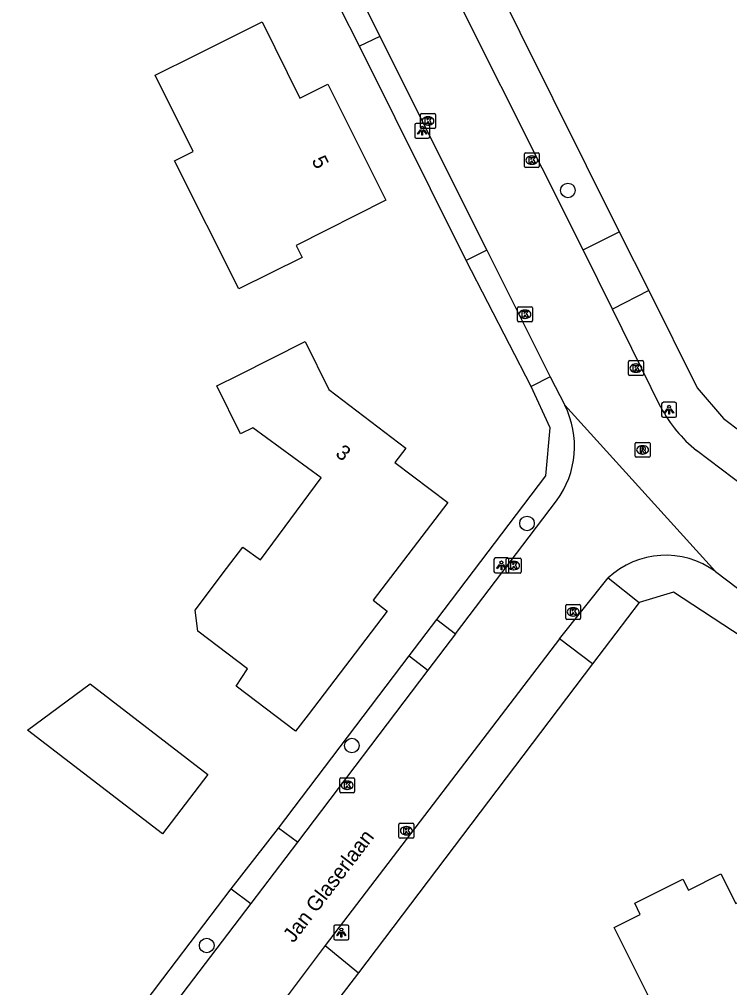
# Model space of a CAD drawing. Extents: x 157321 to 158827, y 386650 to 388532.
# Drawn here: x 158261 to 158308.7, y 386999.4 to 387064.3 of the extents above; entities that cross this region are included whole.
import ezdxf

# ---------------------------------------------------------------- set-up
doc = ezdxf.new("R2010")
doc.units = 0
for name, color, linetype in [('IMGEO_Berm_groen', 7, 'Continuous'), ('IMGEO_Boom', 7, 'Continuous'), ('IMGEO_Groenvoorziening', 7, 'Continuous'), ('IMGEO_Hek', 7, 'Continuous'), ('IMGEO_Kolk', 7, 'Continuous'), ('IMGEO_Lichtpunt', 7, 'Continuous'), ('IMGEO_Openbare_ruimte_label', 7, 'Continuous'), ('IMGEO_Pand', 7, 'Continuous'), ('IMGEO_Pand_nummerreeks', 7, 'Continuous'), ('IMGEO_Rijbaan_lokaal_gesloten', 7, 'Continuous'), ('IMGEO_Rioolput', 7, 'Continuous'), ('IMGEO_Voetpad_open', 7, 'Continuous')]:
    doc.layers.add(name, color=color, linetype=linetype)

msp = doc.modelspace()

# ---------------------------------------------------------------- linework, layer by layer
at = {"layer": 'IMGEO_Berm_groen'}
for points in [[(158306.227, 387083.933), (158291.559, 387076.561), (158291.498, 387076.531), (158291.222, 387076.372), (158290.964, 387076.185), (158290.726, 387075.972), (158290.513, 387075.735), (158290.325, 387075.477), (158290.165, 387075.201), (158290.035, 387074.91), (158289.936, 387074.607), (158289.869, 387074.295), (158289.835, 387073.978), (158289.835, 387073.659), (158289.868, 387073.342), (158289.934, 387073.03), (158290.032, 387072.727), (158290.161, 387072.435), (158301.269, 387050.069)], [(158303.264, 387046.138), (158306.491, 387039.618), (158308.276, 387037.566), (158310.63, 387035.776), (158320.234, 387028.475), (158323.4, 387028.136), (158326.039, 387029.409)]]:
    msp.add_lwpolyline(points, dxfattribs=at)
at = {"layer": 'IMGEO_Boom'}
for centre in [(158297.829, 387052.856), (158295.09, 387030.531), (158283.342, 387015.639), (158273.609, 387002.233)]:
    msp.add_circle(centre, 0.489, dxfattribs=at)
at = {"layer": 'IMGEO_Groenvoorziening'}
for points in [[(158291.012, 387048.166), (158283.847, 387062.521)], [(158289.046, 387024.094), (158296.351, 387033.712), (158296.642, 387036.944), (158295.373, 387039.708)], [(158318.078, 387017.285), (158304.921, 387025.923), (158302.616, 387025.228)], [(158278.419, 387010.102), (158287.187, 387021.646)], [(158299.489, 387021.112), (158283.786, 387000.397)], [(158255.384, 386984.846), (158259.629, 386985.435), (158270.677, 387000), (158275.25, 387006.028)]]:
    msp.add_lwpolyline(points, dxfattribs=at)
at = {"layer": 'IMGEO_Hek'}
msp.add_lwpolyline([(158318.078, 387017.285), (158304.921, 387025.923), (158302.616, 387025.228)], dxfattribs=at)
at = {"layer": 'IMGEO_Kolk'}
for p, q in [((158288.023, 387058.01), (158288.875, 387058.01)), ((158287.948, 387057.084), (158287.948, 387057.936)), ((158288.436, 387057.79), (158288.461, 387057.79)), ((158288.949, 387057.936), (158288.949, 387057.084)), ((158288.875, 387057.01), (158288.023, 387057.01)), ((158288.459, 387057.23), (158288.434, 387057.23)), ((158294.912, 387054.458), (158294.912, 387055.31)), ((158294.987, 387055.384), (158295.839, 387055.384)), ((158295.4, 387055.164), (158295.425, 387055.164)), ((158295.913, 387055.31), (158295.913, 387054.458)), ((158295.839, 387054.384), (158294.987, 387054.384)), ((158295.423, 387054.604), (158295.398, 387054.604)), ((158294.524, 387045.054), (158295.376, 387045.054)), ((158294.449, 387044.128), (158294.449, 387044.98)), ((158294.937, 387044.834), (158294.962, 387044.834)), ((158295.45, 387044.98), (158295.45, 387044.128)), ((158295.376, 387044.054), (158294.524, 387044.054)), ((158294.96, 387044.274), (158294.935, 387044.274)), ((158301.895, 387040.516), (158301.895, 387041.368)), ((158301.97, 387041.442), (158302.822, 387041.442)), ((158302.383, 387041.222), (158302.408, 387041.222)), ((158302.896, 387041.368), (158302.896, 387040.516)), ((158302.406, 387040.662), (158302.381, 387040.662)), ((158302.822, 387040.442), (158301.97, 387040.442)), ((158293.769, 387028.205), (158294.621, 387028.205)), ((158293.694, 387027.279), (158293.694, 387028.131)), ((158294.182, 387027.985), (158294.207, 387027.985)), ((158294.695, 387028.131), (158294.695, 387027.279)), ((158294.621, 387027.205), (158293.769, 387027.205)), ((158294.205, 387027.425), (158294.18, 387027.425)), ((158297.683, 387024.17), (158297.683, 387025.022)), ((158297.758, 387025.096), (158298.61, 387025.096)), ((158298.684, 387025.022), (158298.684, 387024.17)), ((158298.194, 387024.316), (158298.169, 387024.316)), ((158298.171, 387024.876), (158298.196, 387024.876)), ((158298.61, 387024.096), (158297.758, 387024.096)), ((158282.527, 387012.55), (158282.527, 387013.402)), ((158282.602, 387013.476), (158283.454, 387013.476)), ((158283.015, 387013.256), (158283.04, 387013.256)), ((158283.528, 387013.402), (158283.528, 387012.55)), ((158283.038, 387012.696), (158283.013, 387012.696)), ((158283.454, 387012.476), (158282.602, 387012.476)), ((158286.503, 387009.501), (158286.503, 387010.353)), ((158286.578, 387010.427), (158287.43, 387010.427)), ((158286.991, 387010.207), (158287.016, 387010.207)), ((158287.504, 387010.353), (158287.504, 387009.501)), ((158287.43, 387009.427), (158286.578, 387009.427)), ((158287.014, 387009.647), (158286.989, 387009.647))]:
    msp.add_line(p, q, dxfattribs=at)
for points in [[(158288.023, 387058.01), (158288.875, 387058.01)], [(158287.948, 387057.084), (158287.948, 387057.936)], [(158288.269, 387057.71), (158288.392, 387057.71), (158288.392, 387057.559), (158288.522, 387057.71), (158288.686, 387057.71), (158288.54, 387057.559), (158288.693, 387057.31), (158288.541, 387057.31), (158288.456, 387057.474), (158288.392, 387057.407), (158288.392, 387057.31), (158288.269, 387057.31), (158288.269, 387057.71)], [(158288.949, 387057.936), (158288.949, 387057.084)], [(158288.875, 387057.01), (158288.023, 387057.01)], [(158294.912, 387054.458), (158294.912, 387055.31)], [(158294.987, 387055.384), (158295.839, 387055.384)], [(158295.233, 387055.084), (158295.356, 387055.084), (158295.356, 387054.933), (158295.486, 387055.084), (158295.65, 387055.084), (158295.504, 387054.933), (158295.657, 387054.684), (158295.505, 387054.684), (158295.42, 387054.848), (158295.356, 387054.781), (158295.356, 387054.684), (158295.233, 387054.684), (158295.233, 387055.084)], [(158295.913, 387055.31), (158295.913, 387054.458)], [(158295.839, 387054.384), (158294.987, 387054.384)], [(158294.524, 387045.054), (158295.376, 387045.054)], [(158294.449, 387044.128), (158294.449, 387044.98)], [(158294.77, 387044.754), (158294.893, 387044.754), (158294.893, 387044.603), (158295.023, 387044.754), (158295.187, 387044.754), (158295.041, 387044.603), (158295.194, 387044.354), (158295.042, 387044.354), (158294.957, 387044.518), (158294.893, 387044.451), (158294.893, 387044.354), (158294.77, 387044.354), (158294.77, 387044.754)], [(158295.45, 387044.98), (158295.45, 387044.128)], [(158295.376, 387044.054), (158294.524, 387044.054)], [(158301.895, 387040.516), (158301.895, 387041.368)], [(158301.97, 387041.442), (158302.822, 387041.442)], [(158302.216, 387041.142), (158302.339, 387041.142), (158302.339, 387040.991), (158302.469, 387041.142), (158302.633, 387041.142), (158302.487, 387040.991), (158302.64, 387040.742), (158302.488, 387040.742), (158302.403, 387040.906), (158302.339, 387040.839), (158302.339, 387040.742), (158302.216, 387040.742), (158302.216, 387041.142)], [(158302.896, 387041.368), (158302.896, 387040.516)], [(158302.822, 387040.442), (158301.97, 387040.442)], [(158293.769, 387028.205), (158294.621, 387028.205)], [(158293.694, 387027.279), (158293.694, 387028.131)], [(158294.015, 387027.905), (158294.138, 387027.905), (158294.138, 387027.754), (158294.268, 387027.905), (158294.432, 387027.905), (158294.286, 387027.754), (158294.439, 387027.505), (158294.287, 387027.505), (158294.202, 387027.669), (158294.138, 387027.602), (158294.138, 387027.505), (158294.015, 387027.505), (158294.015, 387027.905)], [(158294.695, 387028.131), (158294.695, 387027.279)], [(158294.621, 387027.205), (158293.769, 387027.205)], [(158297.683, 387024.17), (158297.683, 387025.022)], [(158297.758, 387025.096), (158298.61, 387025.096)], [(158298.684, 387025.022), (158298.684, 387024.17)], [(158298.004, 387024.796), (158298.127, 387024.796), (158298.127, 387024.645), (158298.257, 387024.796), (158298.421, 387024.796), (158298.275, 387024.645), (158298.428, 387024.396), (158298.276, 387024.396), (158298.191, 387024.56), (158298.127, 387024.493), (158298.127, 387024.396), (158298.004, 387024.396), (158298.004, 387024.796)], [(158298.61, 387024.096), (158297.758, 387024.096)], [(158282.527, 387012.55), (158282.527, 387013.402)], [(158282.602, 387013.476), (158283.454, 387013.476)], [(158283.528, 387013.402), (158283.528, 387012.55)], [(158282.848, 387013.176), (158282.971, 387013.176), (158282.971, 387013.025), (158283.101, 387013.176), (158283.265, 387013.176), (158283.119, 387013.025), (158283.272, 387012.776), (158283.12, 387012.776), (158283.035, 387012.94), (158282.971, 387012.873), (158282.971, 387012.776), (158282.848, 387012.776), (158282.848, 387013.176)], [(158283.454, 387012.476), (158282.602, 387012.476)], [(158286.503, 387009.501), (158286.503, 387010.353)], [(158286.578, 387010.427), (158287.43, 387010.427)], [(158286.824, 387010.127), (158286.947, 387010.127), (158286.947, 387009.976), (158287.077, 387010.127), (158287.241, 387010.127), (158287.095, 387009.976), (158287.248, 387009.727), (158287.096, 387009.727), (158287.011, 387009.891), (158286.947, 387009.824), (158286.947, 387009.727), (158286.824, 387009.727), (158286.824, 387010.127)], [(158287.504, 387010.353), (158287.504, 387009.501)], [(158287.43, 387009.427), (158286.578, 387009.427)]]:
    msp.add_lwpolyline(points, dxfattribs=at)
for centre, start, end in [((158288.025, 387057.934), 91.55205, 178.44795), ((158288.025, 387057.934), 91.55205, 178.44795), ((158288.873, 387057.934), 1.55205, 88.44795), ((158288.873, 387057.934), 1.55205, 88.44795), ((158288.025, 387057.086), 181.55205, 268.44795), ((158288.025, 387057.086), 181.55205, 268.44795), ((158288.873, 387057.086), 271.55205, 358.44795), ((158288.873, 387057.086), 271.55205, 358.44795), ((158294.989, 387055.308), 91.55205, 178.44795), ((158294.989, 387055.308), 91.55205, 178.44795), ((158295.837, 387055.308), 1.55205, 88.44795), ((158295.837, 387055.308), 1.55205, 88.44795), ((158294.989, 387054.46), 181.55205, 268.44795), ((158294.989, 387054.46), 181.55205, 268.44795), ((158295.837, 387054.46), 271.55205, 358.44795), ((158295.837, 387054.46), 271.55205, 358.44795), ((158294.526, 387044.978), 91.55205, 178.44795), ((158294.526, 387044.978), 91.55205, 178.44795), ((158295.374, 387044.978), 1.55205, 88.44795), ((158295.374, 387044.978), 1.55205, 88.44795), ((158294.526, 387044.13), 181.55205, 268.44795), ((158294.526, 387044.13), 181.55205, 268.44795), ((158295.374, 387044.13), 271.55205, 358.44795), ((158295.374, 387044.13), 271.55205, 358.44795), ((158301.972, 387041.366), 91.55205, 178.44795), ((158301.972, 387041.366), 91.55205, 178.44795), ((158302.82, 387041.366), 1.55205, 88.44795), ((158302.82, 387041.366), 1.55205, 88.44795), ((158301.972, 387040.518), 181.55205, 268.44795), ((158301.972, 387040.518), 181.55205, 268.44795), ((158302.82, 387040.518), 271.55205, 358.44795), ((158302.82, 387040.518), 271.55205, 358.44795), ((158293.771, 387028.129), 91.55205, 178.44795), ((158293.771, 387028.129), 91.55205, 178.44795), ((158294.619, 387028.129), 1.55205, 88.44795), ((158294.619, 387028.129), 1.55205, 88.44795), ((158293.771, 387027.281), 181.55205, 268.44795), ((158293.771, 387027.281), 181.55205, 268.44795), ((158294.619, 387027.281), 271.55205, 358.44795), ((158294.619, 387027.281), 271.55205, 358.44795), ((158297.76, 387025.02), 91.55205, 178.44795), ((158297.76, 387025.02), 91.55205, 178.44795), ((158298.608, 387025.02), 1.55205, 88.44795), ((158298.608, 387025.02), 1.55205, 88.44795), ((158297.76, 387024.172), 181.55205, 268.44795), ((158297.76, 387024.172), 181.55205, 268.44795), ((158298.608, 387024.172), 271.55205, 358.44795), ((158298.608, 387024.172), 271.55205, 358.44795), ((158282.604, 387013.4), 91.55205, 178.44795), ((158282.604, 387013.4), 91.55205, 178.44795), ((158283.452, 387013.4), 1.55205, 88.44795), ((158283.452, 387013.4), 1.55205, 88.44795), ((158282.604, 387012.552), 181.55205, 268.44795), ((158282.604, 387012.552), 181.55205, 268.44795), ((158283.452, 387012.552), 271.55205, 358.44795), ((158283.452, 387012.552), 271.55205, 358.44795), ((158286.58, 387010.351), 91.55205, 178.44795), ((158286.58, 387010.351), 91.55205, 178.44795), ((158287.428, 387010.351), 1.55205, 88.44795), ((158287.428, 387010.351), 1.55205, 88.44795), ((158286.58, 387009.503), 181.55205, 268.44795), ((158286.58, 387009.503), 181.55205, 268.44795), ((158287.428, 387009.503), 271.55205, 358.44795), ((158287.428, 387009.503), 271.55205, 358.44795)]:
    msp.add_arc(centre, 0.0765, start, end, dxfattribs=at)
for centre, major_axis, ratio, start_param, end_param in [((158288.435, 387057.51), (-0.387, 0.002), 0.722429, 4.712389, 7.853982), ((158288.46, 387057.51), (-0.39, 0.002), 0.717154, 1.570796, 4.712389), ((158295.399, 387054.884), (-0.387, 0.002), 0.722429, 4.712389, 7.853982), ((158295.424, 387054.884), (-0.39, 0.002), 0.717154, 1.570796, 4.712389), ((158294.936, 387044.554), (-0.387, 0.002), 0.722429, 4.712389, 7.853982), ((158294.961, 387044.554), (-0.39, 0.002), 0.717154, 1.570796, 4.712389), ((158302.382, 387040.942), (-0.387, 0.002), 0.722429, 4.712389, 7.853982), ((158302.407, 387040.942), (-0.39, 0.002), 0.717154, 1.570796, 4.712389), ((158294.181, 387027.705), (-0.387, 0.002), 0.722429, 4.712389, 7.853982), ((158294.206, 387027.705), (-0.39, 0.002), 0.717154, 1.570796, 4.712389), ((158298.17, 387024.596), (-0.387, 0.002), 0.722429, 4.712389, 7.853982), ((158298.195, 387024.596), (-0.39, 0.002), 0.717154, 1.570796, 4.712389), ((158283.014, 387012.976), (-0.387, 0.002), 0.722429, 4.712389, 7.853982), ((158283.039, 387012.976), (-0.39, 0.002), 0.717154, 1.570796, 4.712389), ((158286.99, 387009.927), (-0.387, 0.002), 0.722429, 4.712389, 7.853982), ((158287.015, 387009.927), (-0.39, 0.002), 0.717154, 1.570796, 4.712389)]:
    msp.add_ellipse(centre, major_axis=major_axis, ratio=ratio, start_param=start_param, end_param=end_param, dxfattribs=at)
at = {"layer": 'IMGEO_Lichtpunt'}
for p, q in [((158287.566, 387057.255), (158287.566, 387056.448)), ((158287.566, 387057.255), (158287.566, 387056.448)), ((158288.468, 387057.35), (158287.66, 387057.35)), ((158288.468, 387057.35), (158287.66, 387057.35)), ((158288.562, 387056.448), (158288.562, 387057.255)), ((158288.562, 387056.448), (158288.562, 387057.255)), ((158287.66, 387056.354), (158288.468, 387056.354)), ((158287.66, 387056.354), (158288.468, 387056.354)), ((158304.118, 387038.553), (158304.118, 387037.746)), ((158304.118, 387038.553), (158304.118, 387037.746)), ((158305.02, 387038.648), (158304.212, 387038.648)), ((158305.02, 387038.648), (158304.212, 387038.648)), ((158305.114, 387037.746), (158305.114, 387038.553)), ((158305.114, 387037.746), (158305.114, 387038.553)), ((158304.212, 387037.652), (158305.02, 387037.652)), ((158304.212, 387037.652), (158305.02, 387037.652)), ((158293.776, 387028.214), (158292.968, 387028.214)), ((158293.776, 387028.214), (158292.968, 387028.214)), ((158292.874, 387028.119), (158292.874, 387027.312)), ((158292.874, 387028.119), (158292.874, 387027.312)), ((158293.87, 387027.312), (158293.87, 387028.119)), ((158293.87, 387027.312), (158293.87, 387028.119)), ((158292.968, 387027.218), (158293.776, 387027.218)), ((158292.968, 387027.218), (158293.776, 387027.218)), ((158282.139, 387003.508), (158282.139, 387002.701)), ((158282.139, 387003.508), (158282.139, 387002.701)), ((158283.041, 387003.603), (158282.233, 387003.603)), ((158283.041, 387003.603), (158282.233, 387003.603)), ((158283.135, 387002.701), (158283.135, 387003.508)), ((158283.135, 387002.701), (158283.135, 387003.508)), ((158282.233, 387002.607), (158283.041, 387002.607)), ((158282.233, 387002.607), (158283.041, 387002.607))]:
    msp.add_line(p, q, dxfattribs=at)
for points in [[(158287.94, 387056.919), (158287.979, 387056.891), (158287.791, 387056.629), (158287.753, 387056.656), (158287.94, 387056.919)], [(158288.042, 387056.871), (158288.089, 387056.871), (158288.089, 387056.549), (158288.042, 387056.549), (158288.042, 387056.871)], [(158288.152, 387056.891), (158288.19, 387056.918), (158288.377, 387056.656), (158288.338, 387056.628), (158288.152, 387056.891)], [(158304.492, 387038.217), (158304.531, 387038.189), (158304.343, 387037.927), (158304.305, 387037.954), (158304.492, 387038.217)], [(158304.594, 387038.169), (158304.641, 387038.169), (158304.641, 387037.847), (158304.594, 387037.847), (158304.594, 387038.169)], [(158304.704, 387038.189), (158304.742, 387038.216), (158304.929, 387037.954), (158304.89, 387037.926), (158304.704, 387038.189)], [(158293.248, 387027.783), (158293.287, 387027.755), (158293.099, 387027.493), (158293.061, 387027.52), (158293.248, 387027.783)], [(158293.35, 387027.735), (158293.397, 387027.735), (158293.397, 387027.413), (158293.35, 387027.413), (158293.35, 387027.735)], [(158293.46, 387027.755), (158293.498, 387027.782), (158293.685, 387027.52), (158293.646, 387027.492), (158293.46, 387027.755)], [(158282.513, 387003.172), (158282.552, 387003.144), (158282.364, 387002.882), (158282.326, 387002.909), (158282.513, 387003.172)], [(158282.615, 387003.124), (158282.662, 387003.124), (158282.662, 387002.802), (158282.615, 387002.802), (158282.615, 387003.124)], [(158282.725, 387003.144), (158282.763, 387003.171), (158282.95, 387002.909), (158282.911, 387002.881), (158282.725, 387003.144)]]:
    msp.add_lwpolyline(points, dxfattribs=at)
for centre in [(158288.065, 387057.053), (158304.617, 387038.351), (158293.373, 387027.917), (158282.638, 387003.306)]:
    msp.add_circle(centre, 0.0994, dxfattribs=at)
for centre, start, end in [((158287.66, 387057.255), 90, 180), ((158287.66, 387057.255), 90, 180), ((158288.468, 387057.255), 0, 90), ((158288.468, 387057.255), 0, 90), ((158287.66, 387056.448), 180, 270), ((158287.66, 387056.448), 180, 270), ((158288.468, 387056.448), 270, 0), ((158288.468, 387056.448), 270, 360), ((158304.212, 387038.553), 90, 180), ((158304.212, 387038.553), 90, 180), ((158305.02, 387038.553), 0, 90), ((158305.02, 387038.553), 0, 90), ((158304.212, 387037.746), 180, 270), ((158304.212, 387037.746), 180, 270), ((158305.02, 387037.746), 270, 0), ((158305.02, 387037.746), 270, 360), ((158292.968, 387028.119), 90, 180), ((158292.968, 387028.119), 90, 180), ((158293.776, 387028.119), 0, 90), ((158293.776, 387028.119), 0, 90), ((158292.968, 387027.312), 180, 270), ((158292.968, 387027.312), 180, 270), ((158293.776, 387027.312), 270, 0), ((158293.776, 387027.312), 270, 360), ((158282.233, 387003.508), 90, 180), ((158282.233, 387003.508), 90, 180), ((158283.041, 387003.508), 0, 90), ((158283.041, 387003.508), 0, 90), ((158282.233, 387002.701), 180, 270), ((158282.233, 387002.701), 180, 270), ((158283.041, 387002.701), 270, 0), ((158283.041, 387002.701), 270, 360)]:
    msp.add_arc(centre, 0.0946, start, end, dxfattribs=at)
at = {"layer": 'IMGEO_Pand'}
for points in [[(158270.155, 387060.576), (158272.846, 387061.923), (158277.317, 387064.16), (158279.859, 387059.038), (158281.736, 387059.981), (158285.624, 387052.205), (158279.598, 387049.156), (158280.002, 387048.357), (158275.756, 387046.252), (158271.455, 387054.846), (158272.709, 387055.473), (158270.155, 387060.576)], [(158280.211, 387042.718), (158281.807, 387039.51), (158286.965, 387035.582), (158286.232, 387034.617), (158289.77, 387031.94), (158284.762, 387025.379), (158285.706, 387024.658), (158280.403, 387017.706), (158279.563, 387016.604), (158275.577, 387019.622), (158276.337, 387020.784), (158273.013, 387023.301), (158272.835, 387024.704), (158274.945, 387027.498), (158276.039, 387028.947), (158277.213, 387028.087), (158281.286, 387033.585), (158276.713, 387036.939), (158275.874, 387036.525), (158274.296, 387039.744), (158275.744, 387040.472), (158280.211, 387042.718)], [(158273.694, 387013.7), (158270.652, 387009.712), (158261.601, 387016.675), (158265.793, 387019.77), (158273.694, 387013.7)], [(158322.675, 387002.444), (158317.767, 387000), (158312.816, 386997.535), (158312.954, 386997.257), (158305.813, 386993.679), (158303.166, 386998.962), (158302.646, 387000), (158300.927, 387003.432), (158302.686, 387004.318), (158302.324, 387005.065), (158305.55, 387006.679), (158305.925, 387005.949), (158308.088, 387007.038), (158309.085, 387005.038), (158311.349, 387006.167), (158311.242, 387006.382), (158318.804, 387010.152), (158321.048, 387005.684), (158322.675, 387002.444)]]:
    msp.add_lwpolyline(points, dxfattribs=at)
at = {"layer": 'IMGEO_Rijbaan_lokaal_gesloten'}
for points in [[(158298.852, 387048.875), (158287.828, 387070.85)], [(158282.628, 387068.447), (158285.21, 387063.184)], [(158285.21, 387063.184), (158292.397, 387048.86)], [(158292.397, 387048.86), (158296.636, 387040.366)], [(158300.823, 387044.887), (158298.852, 387048.875)], [(158304.069, 387038.304), (158300.823, 387044.887)], [(158296.636, 387040.366), (158297.617, 387038.46)], [(158297.617, 387038.46), (158307.732, 387027.304)], [(158318.494, 387026.333), (158308.936, 387033.548), (158306.448, 387035.426)], [(158290.304, 387023.136), (158297.071, 387032.049)], [(158297.26, 387022.801), (158300.531, 387026.874)], [(158307.732, 387027.304), (158317.669, 387019.782)], [(158290.304, 387023.136), (158288.446, 387020.689)], [(158297.26, 387022.801), (158281.562, 387002.223)], [(158288.446, 387020.689), (158279.693, 387009.16)], [(158279.693, 387009.16), (158276.577, 387005.057)], [(158276.577, 387005.057), (158272.723, 387000), (158259.044, 386982.054)], [(158281.562, 387002.223), (158279.885, 387000), (158275.591, 386994.283)]]:
    msp.add_lwpolyline(points, dxfattribs=at)
for centre, radius, start, end in [((158292.14, 387035.698), 6.134, 323.50067, 26.7635), ((158312.448, 387042.808), 9.512, 208.25885, 230.89649), ((158304.391, 387022.736), 5.659, 53.82443, 133.01017)]:
    msp.add_arc(centre, radius, start, end, dxfattribs=at)
at = {"layer": 'IMGEO_Rioolput'}
for p, q in [((158302.415, 387035.962), (158303.267, 387035.962)), ((158302.34, 387035.036), (158302.34, 387035.888)), ((158302.828, 387035.742), (158302.853, 387035.742)), ((158303.341, 387035.888), (158303.341, 387035.036)), ((158303.267, 387034.962), (158302.415, 387034.962)), ((158302.851, 387035.182), (158302.826, 387035.182))]:
    msp.add_line(p, q, dxfattribs=at)
for points in [[(158302.415, 387035.962), (158303.267, 387035.962)], [(158302.34, 387035.036), (158302.34, 387035.888)], [(158302.929, 387035.66), (158302.677, 387035.662), (158302.677, 387035.262)], [(158302.677, 387035.262), (158302.801, 387035.262), (158302.801, 387035.424), (158302.812, 387035.424)], [(158302.855, 387035.581), (158302.801, 387035.581), (158302.801, 387035.5)], [(158302.801, 387035.5), (158302.853, 387035.5)], [(158302.859, 387035.395), (158302.93, 387035.262), (158303.07, 387035.262), (158303.005, 387035.388)], [(158303.341, 387035.888), (158303.341, 387035.036)], [(158303.267, 387034.962), (158302.415, 387034.962)]]:
    msp.add_lwpolyline(points, dxfattribs=at)
for centre, radius, start, end in [((158302.417, 387035.886), 0.0765, 91.55205, 178.44795), ((158302.417, 387035.886), 0.0765, 91.55205, 178.44795), ((158303.265, 387035.886), 0.0765, 1.55205, 88.44795), ((158303.265, 387035.886), 0.0765, 1.55205, 88.44795), ((158302.811, 387035.371), 0.0533, 26.02933, 88.69889), ((158302.837, 387035.689), 0.19, 274.7715, 282.96867), ((158302.861, 387035.485), 0.0964, 77.00612, 93.18647), ((158302.875, 387035.542), 0.0378, 276.66336, 79.67722), ((158302.928, 387035.55), 0.109, 350.36119, 89.41601), ((158302.926, 387035.55), 0.112, 277.58423, 350.98172), ((158302.91, 387035.335), 0.108, 29.51342, 73.79051), ((158302.417, 387035.038), 0.0765, 181.55205, 268.44795), ((158302.417, 387035.038), 0.0765, 181.55205, 268.44795), ((158303.265, 387035.038), 0.0765, 271.55205, 358.44795), ((158303.265, 387035.038), 0.0765, 271.55205, 358.44795)]:
    msp.add_arc(centre, radius, start, end, dxfattribs=at)
for centre, major_axis, ratio, start_param, end_param in [((158302.827, 387035.462), (-0.387, 0.002), 0.722429, 4.712389, 7.853982), ((158302.852, 387035.462), (-0.39, 0.002), 0.717154, 1.570796, 4.712389)]:
    msp.add_ellipse(centre, major_axis=major_axis, ratio=ratio, start_param=start_param, end_param=end_param, dxfattribs=at)
at = {"layer": 'IMGEO_Voetpad_open'}
for points in [[(158283.847, 387062.521), (158281.221, 387067.743)], [(158285.21, 387063.184), (158283.847, 387062.521)], [(158298.852, 387048.875), (158301.269, 387050.069)], [(158301.269, 387050.069), (158303.264, 387046.138)], [(158292.397, 387048.86), (158291.012, 387048.166)], [(158295.373, 387039.708), (158291.012, 387048.166)], [(158303.264, 387046.138), (158300.823, 387044.887)], [(158296.636, 387040.366), (158295.373, 387039.708)], [(158300.531, 387026.874), (158302.616, 387025.228)], [(158302.616, 387025.228), (158299.489, 387021.112)], [(158287.187, 387021.646), (158289.046, 387024.094)], [(158289.046, 387024.094), (158290.304, 387023.136)], [(158299.489, 387021.112), (158297.26, 387022.801)], [(158287.187, 387021.646), (158288.446, 387020.689)], [(158275.25, 387006.028), (158278.419, 387010.102)], [(158279.693, 387009.16), (158278.419, 387010.102)], [(158275.25, 387006.028), (158276.577, 387005.057)], [(158281.562, 387002.223), (158283.786, 387000.397)], [(158283.786, 387000.397), (158277.841, 386992.641)]]:
    msp.add_lwpolyline(points, dxfattribs=at)

# ---------------------------------------------------------------- texts
at = {"layer": 'IMGEO_Openbare_ruimte_label'}
msp.add_text('Jan Glaserlaan', height=1, rotation=52.63747, dxfattribs=at).set_placement((158279.431, 387002.359))
at = {"layer": 'IMGEO_Pand_nummerreeks'}
for s, rotation, p in [('5', 296.56505, (158280.623, 387054.873)), ('3', 322.71191, (158282.18, 387035.103))]:
    msp.add_text(s, height=1, rotation=rotation, dxfattribs=at).set_placement(p)

doc.saveas('drawing.dxf')
